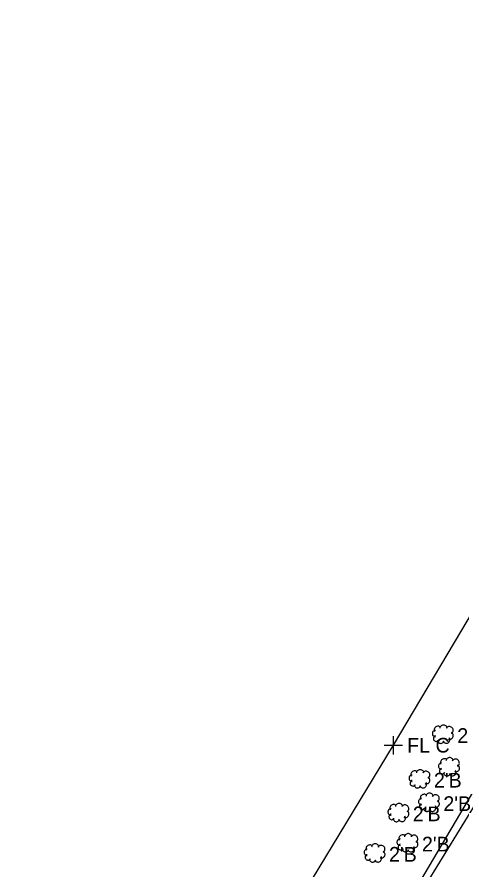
# Model space of a CAD drawing. Extents: x 1363693 to 1365209, y 422201 to 424153.
# Drawn here: x 1364040.6 to 1364089.1, y 422799.8 to 422892.8 of the extents above; entities that cross this region are included whole.
import ezdxf

# ---------------------------------------------------------------- set-up
doc = ezdxf.new("R2010")
doc.units = 0
for name, color, linetype in [('RD_X_Fence', 7, 'Continuous'), ('SV_X_Shot_Marker', 7, 'Continuous'), ('UT_X_FO', 7, 'Continuous'), ('VG_X_Cells', 7, 'Continuous'), ('VG_X_Flower_Bed', 7, 'Continuous'), ('VG_X_Text', 7, 'Continuous')]:
    doc.layers.add(name, color=color, linetype=linetype)

msp = doc.modelspace()

# ---------------------------------------------------------------- linework, layer by layer
at = {"layer": 'RD_X_Fence'}
for p, q in [((1364081.636, 422813.39), (1364094.282, 422834.733)), ((1364068.862, 422792.33), (1364081.636, 422813.39))]:
    msp.add_line(p, q, dxfattribs=at)
at = {"layer": 'SV_X_Shot_Marker'}
for p, q in [((1364081.636, 422812.39), (1364081.636, 422814.39)), ((1364080.636, 422813.39), (1364082.636, 422813.39))]:
    msp.add_line(p, q, dxfattribs=at)
at = {"layer": 'UT_X_FO'}
msp.add_lwpolyline([(1364198.41, 423083.145), (1364202.916, 423079.215), (1364206.614, 423072.625), (1364206.927, 423065.384), (1364205.607, 423052.889), (1364202.652, 423033.176), (1364193.585, 423006.537), (1364182.955, 422981.103), (1364130.325, 422876.058), (1364040.63, 422724.214)], dxfattribs=at)
at = {"layer": 'VG_X_Cells'}
for points in [[(1364087.504, 422815.242), (1364087.485, 422815.317), (1364087.453, 422815.388), (1364087.408, 422815.452), (1364087.351, 422815.506), (1364087.286, 422815.548), (1364087.213, 422815.577), (1364087.137, 422815.592), (1364087.058, 422815.592), (1364086.982, 422815.577), (1364086.909, 422815.548), (1364086.844, 422815.506), (1364086.787, 422815.452), (1364086.742, 422815.388), (1364086.709, 422815.317), (1364086.691, 422815.242)], [(1364086.227, 422815.009), (1364086.163, 422815.003), (1364086.101, 422814.986), (1364086.043, 422814.957), (1364085.992, 422814.918), (1364085.949, 422814.871), (1364085.915, 422814.816), (1364085.892, 422814.756), (1364085.88, 422814.693), (1364085.88, 422814.629), (1364085.892, 422814.566), (1364085.915, 422814.506), (1364085.949, 422814.451), (1364085.992, 422814.404), (1364086.043, 422814.365), (1364086.101, 422814.336), (1364086.163, 422814.319), (1364086.227, 422814.313)], [(1364086.807, 422815.358), (1364086.742, 422815.407), (1364086.669, 422815.442), (1364086.59, 422815.464), (1364086.508, 422815.47), (1364086.427, 422815.46), (1364086.349, 422815.436), (1364086.278, 422815.397), (1364086.214, 422815.346), (1364086.162, 422815.283), (1364086.122, 422815.212), (1364086.096, 422815.135), (1364086.086, 422815.054), (1364086.091, 422814.972), (1364086.111, 422814.893)], [(1364087.968, 422814.661), (1364088.029, 422814.71), (1364088.079, 422814.769), (1364088.118, 422814.837), (1364088.143, 422814.911), (1364088.154, 422814.987), (1364088.151, 422815.065), (1364088.133, 422815.141), (1364088.102, 422815.212), (1364088.058, 422815.277), (1364088.003, 422815.332), (1364087.939, 422815.375), (1364087.868, 422815.407), (1364087.792, 422815.424), (1364087.714, 422815.427), (1364087.637, 422815.416), (1364087.564, 422815.391), (1364087.496, 422815.352), (1364087.437, 422815.302), (1364087.388, 422815.242)], [(1364087.62, 422814.08), (1364087.69, 422814.057), (1364087.764, 422814.047), (1364087.838, 422814.052), (1364087.91, 422814.07), (1364087.977, 422814.102), (1364088.036, 422814.146), (1364088.087, 422814.2), (1364088.126, 422814.263), (1364088.153, 422814.332), (1364088.166, 422814.405), (1364088.165, 422814.479), (1364088.15, 422814.552), (1364088.122, 422814.62), (1364088.081, 422814.682), (1364088.029, 422814.735), (1364087.968, 422814.777)], [(1364086.227, 422814.429), (1364086.169, 422814.408), (1364086.116, 422814.376), (1364086.071, 422814.334), (1364086.035, 422814.284), (1364086.009, 422814.229), (1364085.994, 422814.169), (1364085.992, 422814.108), (1364086.001, 422814.047), (1364086.022, 422813.989), (1364086.054, 422813.937), (1364086.096, 422813.891), (1364086.145, 422813.855), (1364086.201, 422813.829), (1364086.261, 422813.814), (1364086.322, 422813.811), (1364086.383, 422813.821), (1364086.441, 422813.842), (1364086.493, 422813.873), (1364086.539, 422813.915), (1364086.575, 422813.964)], [(1364086.459, 422813.964), (1364086.463, 422813.896), (1364086.48, 422813.83), (1364086.509, 422813.768), (1364086.549, 422813.712), (1364086.6, 422813.666), (1364086.658, 422813.63), (1364086.722, 422813.606), (1364086.79, 422813.595), (1364086.859, 422813.597), (1364086.925, 422813.612), (1364086.988, 422813.639), (1364087.044, 422813.678), (1364087.092, 422813.727), (1364087.13, 422813.785), (1364087.156, 422813.848)], [(1364087.039, 422813.848), (1364087.074, 422813.781), (1364087.122, 422813.721), (1364087.179, 422813.672), (1364087.246, 422813.635), (1364087.318, 422813.612), (1364087.393, 422813.603), (1364087.469, 422813.608), (1364087.542, 422813.629), (1364087.61, 422813.662), (1364087.67, 422813.709), (1364087.72, 422813.766), (1364087.758, 422813.832), (1364087.783, 422813.904), (1364087.793, 422813.979), (1364087.788, 422814.055), (1364087.769, 422814.128), (1364087.736, 422814.197)], [(1364087.475, 422811.808), (1364087.41, 422811.857), (1364087.337, 422811.892), (1364087.258, 422811.914), (1364087.176, 422811.92), (1364087.095, 422811.91), (1364087.017, 422811.886), (1364086.946, 422811.847), (1364086.882, 422811.796), (1364086.83, 422811.733), (1364086.79, 422811.662), (1364086.764, 422811.585), (1364086.754, 422811.504), (1364086.759, 422811.422), (1364086.779, 422811.343)], [(1364088.172, 422811.692), (1364088.153, 422811.767), (1364088.121, 422811.838), (1364088.076, 422811.902), (1364088.019, 422811.956), (1364087.954, 422811.998), (1364087.881, 422812.027), (1364087.805, 422812.042), (1364087.726, 422812.042), (1364087.65, 422812.027), (1364087.577, 422811.998), (1364087.512, 422811.956), (1364087.455, 422811.902), (1364087.41, 422811.838), (1364087.377, 422811.767), (1364087.359, 422811.692)], [(1364088.636, 422811.111), (1364088.697, 422811.16), (1364088.747, 422811.219), (1364088.786, 422811.287), (1364088.811, 422811.361), (1364088.822, 422811.437), (1364088.819, 422811.515), (1364088.801, 422811.591), (1364088.77, 422811.662), (1364088.726, 422811.727), (1364088.671, 422811.782), (1364088.607, 422811.825), (1364088.536, 422811.857), (1364088.46, 422811.874), (1364088.382, 422811.877), (1364088.305, 422811.866), (1364088.232, 422811.841), (1364088.164, 422811.802), (1364088.105, 422811.752), (1364088.056, 422811.692)], [(1364086.895, 422811.459), (1364086.831, 422811.453), (1364086.769, 422811.436), (1364086.711, 422811.407), (1364086.66, 422811.368), (1364086.617, 422811.321), (1364086.583, 422811.266), (1364086.56, 422811.206), (1364086.548, 422811.143), (1364086.548, 422811.079), (1364086.56, 422811.016), (1364086.583, 422810.956), (1364086.617, 422810.901), (1364086.66, 422810.854), (1364086.711, 422810.815), (1364086.769, 422810.786), (1364086.831, 422810.769), (1364086.895, 422810.763)], [(1364088.288, 422810.53), (1364088.358, 422810.507), (1364088.432, 422810.497), (1364088.506, 422810.502), (1364088.578, 422810.52), (1364088.645, 422810.552), (1364088.704, 422810.596), (1364088.755, 422810.65), (1364088.794, 422810.713), (1364088.821, 422810.782), (1364088.834, 422810.855), (1364088.833, 422810.929), (1364088.818, 422811.002), (1364088.79, 422811.07), (1364088.749, 422811.132), (1364088.697, 422811.185), (1364088.636, 422811.227)], [(1364083.684, 422810.14), (1364083.62, 422810.134), (1364083.558, 422810.117), (1364083.5, 422810.088), (1364083.449, 422810.049), (1364083.406, 422810.002), (1364083.372, 422809.947), (1364083.349, 422809.887), (1364083.337, 422809.824), (1364083.337, 422809.76), (1364083.349, 422809.697), (1364083.372, 422809.637), (1364083.406, 422809.582), (1364083.449, 422809.535), (1364083.5, 422809.496), (1364083.558, 422809.467), (1364083.62, 422809.45), (1364083.684, 422809.444)], [(1364084.264, 422810.489), (1364084.199, 422810.538), (1364084.126, 422810.573), (1364084.047, 422810.595), (1364083.965, 422810.601), (1364083.884, 422810.591), (1364083.806, 422810.567), (1364083.735, 422810.528), (1364083.671, 422810.477), (1364083.619, 422810.414), (1364083.579, 422810.343), (1364083.553, 422810.266), (1364083.543, 422810.185), (1364083.548, 422810.103), (1364083.568, 422810.024)], [(1364084.961, 422810.373), (1364084.942, 422810.448), (1364084.91, 422810.519), (1364084.865, 422810.583), (1364084.808, 422810.637), (1364084.743, 422810.679), (1364084.67, 422810.708), (1364084.594, 422810.723), (1364084.515, 422810.723), (1364084.439, 422810.708), (1364084.366, 422810.679), (1364084.301, 422810.637), (1364084.244, 422810.583), (1364084.199, 422810.519), (1364084.166, 422810.448), (1364084.148, 422810.373)], [(1364085.425, 422809.792), (1364085.486, 422809.841), (1364085.536, 422809.9), (1364085.575, 422809.968), (1364085.6, 422810.042), (1364085.611, 422810.118), (1364085.608, 422810.196), (1364085.59, 422810.272), (1364085.559, 422810.343), (1364085.515, 422810.408), (1364085.46, 422810.463), (1364085.396, 422810.506), (1364085.325, 422810.538), (1364085.249, 422810.555), (1364085.171, 422810.558), (1364085.094, 422810.547), (1364085.021, 422810.522), (1364084.953, 422810.483), (1364084.894, 422810.433), (1364084.845, 422810.373)], [(1364086.895, 422810.879), (1364086.837, 422810.858), (1364086.784, 422810.826), (1364086.739, 422810.784), (1364086.703, 422810.734), (1364086.677, 422810.679), (1364086.662, 422810.619), (1364086.66, 422810.558), (1364086.669, 422810.497), (1364086.69, 422810.439), (1364086.722, 422810.387), (1364086.764, 422810.341), (1364086.813, 422810.305), (1364086.869, 422810.279), (1364086.929, 422810.264), (1364086.99, 422810.261), (1364087.051, 422810.271), (1364087.109, 422810.292), (1364087.161, 422810.323), (1364087.207, 422810.365), (1364087.243, 422810.414)], [(1364087.127, 422810.414), (1364087.131, 422810.346), (1364087.148, 422810.28), (1364087.177, 422810.218), (1364087.217, 422810.162), (1364087.268, 422810.116), (1364087.326, 422810.08), (1364087.39, 422810.056), (1364087.458, 422810.045), (1364087.527, 422810.047), (1364087.593, 422810.062), (1364087.656, 422810.089), (1364087.712, 422810.128), (1364087.76, 422810.177), (1364087.798, 422810.235), (1364087.824, 422810.298)], [(1364087.707, 422810.298), (1364087.742, 422810.231), (1364087.79, 422810.171), (1364087.847, 422810.122), (1364087.914, 422810.085), (1364087.986, 422810.062), (1364088.061, 422810.053), (1364088.137, 422810.058), (1364088.21, 422810.079), (1364088.278, 422810.112), (1364088.338, 422810.159), (1364088.388, 422810.216), (1364088.426, 422810.282), (1364088.451, 422810.354), (1364088.461, 422810.429), (1364088.456, 422810.505), (1364088.437, 422810.578), (1364088.404, 422810.647)], [(1364083.684, 422809.56), (1364083.626, 422809.539), (1364083.573, 422809.507), (1364083.528, 422809.465), (1364083.492, 422809.415), (1364083.466, 422809.36), (1364083.451, 422809.3), (1364083.449, 422809.239), (1364083.458, 422809.178), (1364083.479, 422809.12), (1364083.511, 422809.068), (1364083.553, 422809.022), (1364083.602, 422808.986), (1364083.658, 422808.96), (1364083.718, 422808.945), (1364083.779, 422808.942), (1364083.84, 422808.952), (1364083.898, 422808.973), (1364083.95, 422809.004), (1364083.996, 422809.046), (1364084.032, 422809.095)], [(1364083.916, 422809.095), (1364083.92, 422809.027), (1364083.937, 422808.961), (1364083.966, 422808.899), (1364084.006, 422808.843), (1364084.057, 422808.797), (1364084.115, 422808.761), (1364084.179, 422808.737), (1364084.247, 422808.726), (1364084.316, 422808.728), (1364084.382, 422808.743), (1364084.445, 422808.77), (1364084.501, 422808.809), (1364084.549, 422808.858), (1364084.587, 422808.916), (1364084.613, 422808.979)], [(1364084.496, 422808.979), (1364084.531, 422808.912), (1364084.579, 422808.852), (1364084.636, 422808.803), (1364084.703, 422808.766), (1364084.775, 422808.743), (1364084.85, 422808.734), (1364084.926, 422808.739), (1364084.999, 422808.76), (1364085.067, 422808.793), (1364085.127, 422808.84), (1364085.177, 422808.897), (1364085.215, 422808.963), (1364085.24, 422809.035), (1364085.25, 422809.11), (1364085.245, 422809.186), (1364085.226, 422809.259), (1364085.193, 422809.328)], [(1364085.077, 422809.211), (1364085.147, 422809.188), (1364085.221, 422809.178), (1364085.295, 422809.183), (1364085.367, 422809.201), (1364085.434, 422809.233), (1364085.493, 422809.277), (1364085.544, 422809.331), (1364085.583, 422809.394), (1364085.61, 422809.463), (1364085.623, 422809.536), (1364085.622, 422809.61), (1364085.607, 422809.683), (1364085.579, 422809.751), (1364085.538, 422809.813), (1364085.486, 422809.866), (1364085.425, 422809.908)], [(1364085.985, 422807.814), (1364085.966, 422807.889), (1364085.934, 422807.96), (1364085.889, 422808.024), (1364085.832, 422808.078), (1364085.767, 422808.12), (1364085.694, 422808.149), (1364085.618, 422808.164), (1364085.539, 422808.164), (1364085.463, 422808.149), (1364085.39, 422808.12), (1364085.325, 422808.078), (1364085.268, 422808.024), (1364085.223, 422807.96), (1364085.19, 422807.889), (1364085.172, 422807.814)], [(1364084.708, 422807.581), (1364084.644, 422807.575), (1364084.582, 422807.558), (1364084.524, 422807.529), (1364084.473, 422807.49), (1364084.43, 422807.443), (1364084.396, 422807.388), (1364084.373, 422807.328), (1364084.361, 422807.265), (1364084.361, 422807.201), (1364084.373, 422807.138), (1364084.396, 422807.078), (1364084.43, 422807.023), (1364084.473, 422806.976), (1364084.524, 422806.937), (1364084.582, 422806.908), (1364084.644, 422806.891), (1364084.708, 422806.885)], [(1364085.288, 422807.93), (1364085.223, 422807.979), (1364085.15, 422808.014), (1364085.071, 422808.036), (1364084.989, 422808.042), (1364084.908, 422808.032), (1364084.83, 422808.008), (1364084.759, 422807.969), (1364084.695, 422807.918), (1364084.643, 422807.855), (1364084.603, 422807.784), (1364084.577, 422807.707), (1364084.567, 422807.626), (1364084.572, 422807.544), (1364084.592, 422807.465)], [(1364086.449, 422807.233), (1364086.51, 422807.282), (1364086.56, 422807.341), (1364086.599, 422807.409), (1364086.624, 422807.483), (1364086.635, 422807.559), (1364086.632, 422807.637), (1364086.614, 422807.713), (1364086.583, 422807.784), (1364086.539, 422807.849), (1364086.484, 422807.904), (1364086.42, 422807.947), (1364086.349, 422807.979), (1364086.273, 422807.996), (1364086.195, 422807.999), (1364086.118, 422807.988), (1364086.045, 422807.963), (1364085.977, 422807.924), (1364085.918, 422807.874), (1364085.869, 422807.814)], [(1364086.101, 422806.652), (1364086.171, 422806.629), (1364086.245, 422806.619), (1364086.319, 422806.624), (1364086.391, 422806.642), (1364086.458, 422806.674), (1364086.517, 422806.718), (1364086.568, 422806.772), (1364086.607, 422806.835), (1364086.634, 422806.904), (1364086.647, 422806.977), (1364086.646, 422807.051), (1364086.631, 422807.124), (1364086.603, 422807.192), (1364086.562, 422807.254), (1364086.51, 422807.307), (1364086.449, 422807.349)], [(1364081.385, 422806.466), (1364081.321, 422806.46), (1364081.259, 422806.443), (1364081.201, 422806.414), (1364081.15, 422806.375), (1364081.107, 422806.328), (1364081.073, 422806.273), (1364081.05, 422806.213), (1364081.038, 422806.15), (1364081.038, 422806.086), (1364081.05, 422806.023), (1364081.073, 422805.963), (1364081.107, 422805.908), (1364081.15, 422805.861), (1364081.201, 422805.822), (1364081.259, 422805.793), (1364081.321, 422805.776), (1364081.385, 422805.77)], [(1364081.965, 422806.815), (1364081.9, 422806.864), (1364081.827, 422806.899), (1364081.748, 422806.921), (1364081.666, 422806.927), (1364081.585, 422806.917), (1364081.507, 422806.893), (1364081.436, 422806.854), (1364081.372, 422806.803), (1364081.32, 422806.74), (1364081.28, 422806.669), (1364081.254, 422806.592), (1364081.244, 422806.511), (1364081.249, 422806.429), (1364081.269, 422806.35)], [(1364082.662, 422806.699), (1364082.643, 422806.774), (1364082.611, 422806.845), (1364082.566, 422806.909), (1364082.509, 422806.963), (1364082.444, 422807.005), (1364082.371, 422807.034), (1364082.295, 422807.049), (1364082.216, 422807.049), (1364082.14, 422807.034), (1364082.067, 422807.005), (1364082.002, 422806.963), (1364081.945, 422806.909), (1364081.9, 422806.845), (1364081.867, 422806.774), (1364081.849, 422806.699)], [(1364083.126, 422806.118), (1364083.187, 422806.167), (1364083.237, 422806.226), (1364083.276, 422806.294), (1364083.301, 422806.368), (1364083.312, 422806.444), (1364083.309, 422806.522), (1364083.291, 422806.598), (1364083.26, 422806.669), (1364083.216, 422806.734), (1364083.161, 422806.789), (1364083.097, 422806.832), (1364083.026, 422806.864), (1364082.95, 422806.881), (1364082.872, 422806.884), (1364082.795, 422806.873), (1364082.722, 422806.848), (1364082.654, 422806.809), (1364082.595, 422806.759), (1364082.546, 422806.699)], [(1364084.708, 422807.001), (1364084.65, 422806.98), (1364084.597, 422806.948), (1364084.552, 422806.906), (1364084.516, 422806.856), (1364084.49, 422806.801), (1364084.475, 422806.741), (1364084.473, 422806.68), (1364084.482, 422806.619), (1364084.503, 422806.561), (1364084.535, 422806.509), (1364084.577, 422806.463), (1364084.626, 422806.427), (1364084.682, 422806.401), (1364084.742, 422806.386), (1364084.803, 422806.383), (1364084.864, 422806.393), (1364084.922, 422806.414), (1364084.974, 422806.445), (1364085.02, 422806.487), (1364085.056, 422806.536)], [(1364084.94, 422806.536), (1364084.944, 422806.468), (1364084.961, 422806.402), (1364084.99, 422806.34), (1364085.03, 422806.284), (1364085.081, 422806.238), (1364085.139, 422806.202), (1364085.203, 422806.178), (1364085.271, 422806.167), (1364085.34, 422806.169), (1364085.406, 422806.184), (1364085.469, 422806.211), (1364085.525, 422806.25), (1364085.573, 422806.299), (1364085.611, 422806.357), (1364085.637, 422806.42)], [(1364085.52, 422806.42), (1364085.555, 422806.353), (1364085.603, 422806.293), (1364085.66, 422806.244), (1364085.727, 422806.207), (1364085.799, 422806.184), (1364085.874, 422806.175), (1364085.95, 422806.18), (1364086.023, 422806.201), (1364086.091, 422806.234), (1364086.151, 422806.281), (1364086.201, 422806.338), (1364086.239, 422806.404), (1364086.264, 422806.476), (1364086.274, 422806.551), (1364086.269, 422806.627), (1364086.25, 422806.7), (1364086.217, 422806.769)], [(1364081.385, 422805.886), (1364081.327, 422805.865), (1364081.274, 422805.833), (1364081.229, 422805.791), (1364081.193, 422805.741), (1364081.167, 422805.686), (1364081.152, 422805.626), (1364081.15, 422805.565), (1364081.159, 422805.504), (1364081.18, 422805.446), (1364081.212, 422805.394), (1364081.254, 422805.348), (1364081.303, 422805.312), (1364081.359, 422805.286), (1364081.419, 422805.271), (1364081.48, 422805.268), (1364081.541, 422805.278), (1364081.599, 422805.299), (1364081.651, 422805.33), (1364081.697, 422805.372), (1364081.733, 422805.421)], [(1364081.617, 422805.421), (1364081.621, 422805.353), (1364081.638, 422805.287), (1364081.667, 422805.225), (1364081.707, 422805.169), (1364081.758, 422805.123), (1364081.816, 422805.087), (1364081.88, 422805.063), (1364081.948, 422805.052), (1364082.017, 422805.054), (1364082.083, 422805.069), (1364082.146, 422805.096), (1364082.202, 422805.135), (1364082.25, 422805.184), (1364082.288, 422805.242), (1364082.314, 422805.305)], [(1364082.197, 422805.305), (1364082.232, 422805.238), (1364082.28, 422805.178), (1364082.337, 422805.129), (1364082.404, 422805.092), (1364082.476, 422805.069), (1364082.551, 422805.06), (1364082.627, 422805.065), (1364082.7, 422805.086), (1364082.768, 422805.119), (1364082.828, 422805.166), (1364082.878, 422805.223), (1364082.916, 422805.289), (1364082.941, 422805.361), (1364082.951, 422805.436), (1364082.946, 422805.512), (1364082.927, 422805.585), (1364082.894, 422805.654)], [(1364082.778, 422805.537), (1364082.848, 422805.514), (1364082.922, 422805.504), (1364082.996, 422805.509), (1364083.068, 422805.527), (1364083.135, 422805.559), (1364083.194, 422805.603), (1364083.245, 422805.657), (1364083.284, 422805.72), (1364083.311, 422805.789), (1364083.324, 422805.862), (1364083.323, 422805.936), (1364083.308, 422806.009), (1364083.28, 422806.077), (1364083.239, 422806.139), (1364083.187, 422806.192), (1364083.126, 422806.234)], [(1364082.954, 422803.516), (1364082.889, 422803.565), (1364082.816, 422803.6), (1364082.737, 422803.622), (1364082.655, 422803.628), (1364082.574, 422803.618), (1364082.496, 422803.594), (1364082.425, 422803.555), (1364082.361, 422803.504), (1364082.309, 422803.441), (1364082.269, 422803.37), (1364082.243, 422803.293), (1364082.233, 422803.212), (1364082.238, 422803.13), (1364082.258, 422803.051)], [(1364083.651, 422803.4), (1364083.632, 422803.475), (1364083.6, 422803.546), (1364083.555, 422803.61), (1364083.498, 422803.664), (1364083.433, 422803.706), (1364083.36, 422803.735), (1364083.284, 422803.75), (1364083.205, 422803.75), (1364083.129, 422803.735), (1364083.056, 422803.706), (1364082.991, 422803.664), (1364082.934, 422803.61), (1364082.889, 422803.546), (1364082.856, 422803.475), (1364082.838, 422803.4)], [(1364084.115, 422802.819), (1364084.176, 422802.868), (1364084.226, 422802.927), (1364084.265, 422802.995), (1364084.29, 422803.069), (1364084.301, 422803.145), (1364084.298, 422803.223), (1364084.28, 422803.299), (1364084.249, 422803.37), (1364084.205, 422803.435), (1364084.15, 422803.49), (1364084.086, 422803.533), (1364084.015, 422803.565), (1364083.939, 422803.582), (1364083.861, 422803.585), (1364083.784, 422803.574), (1364083.711, 422803.549), (1364083.643, 422803.51), (1364083.584, 422803.46), (1364083.535, 422803.4)], [(1364080.065, 422802.289), (1364080.046, 422802.364), (1364080.014, 422802.435), (1364079.969, 422802.499), (1364079.912, 422802.553), (1364079.847, 422802.595), (1364079.774, 422802.624), (1364079.698, 422802.639), (1364079.619, 422802.639), (1364079.543, 422802.624), (1364079.47, 422802.595), (1364079.405, 422802.553), (1364079.348, 422802.499), (1364079.303, 422802.435), (1364079.27, 422802.364), (1364079.252, 422802.289)], [(1364082.374, 422803.167), (1364082.31, 422803.161), (1364082.248, 422803.144), (1364082.19, 422803.115), (1364082.139, 422803.076), (1364082.096, 422803.029), (1364082.062, 422802.974), (1364082.039, 422802.914), (1364082.027, 422802.851), (1364082.027, 422802.787), (1364082.039, 422802.724), (1364082.062, 422802.664), (1364082.096, 422802.609), (1364082.139, 422802.562), (1364082.19, 422802.523), (1364082.248, 422802.494), (1364082.31, 422802.477), (1364082.374, 422802.471)], [(1364082.374, 422802.587), (1364082.316, 422802.566), (1364082.263, 422802.534), (1364082.218, 422802.492), (1364082.182, 422802.442), (1364082.156, 422802.387), (1364082.141, 422802.327), (1364082.139, 422802.266), (1364082.148, 422802.205), (1364082.169, 422802.147), (1364082.201, 422802.095), (1364082.243, 422802.049), (1364082.292, 422802.013), (1364082.348, 422801.987), (1364082.408, 422801.972), (1364082.469, 422801.969), (1364082.53, 422801.979), (1364082.588, 422802), (1364082.64, 422802.031), (1364082.686, 422802.073), (1364082.722, 422802.122)], [(1364083.767, 422802.238), (1364083.837, 422802.215), (1364083.911, 422802.205), (1364083.985, 422802.21), (1364084.057, 422802.228), (1364084.124, 422802.26), (1364084.183, 422802.304), (1364084.234, 422802.358), (1364084.273, 422802.421), (1364084.3, 422802.49), (1364084.313, 422802.563), (1364084.312, 422802.637), (1364084.297, 422802.71), (1364084.269, 422802.778), (1364084.228, 422802.84), (1364084.176, 422802.893), (1364084.115, 422802.935)], [(1364078.788, 422802.056), (1364078.724, 422802.05), (1364078.662, 422802.033), (1364078.604, 422802.004), (1364078.553, 422801.965), (1364078.51, 422801.918), (1364078.476, 422801.863), (1364078.453, 422801.803), (1364078.441, 422801.74), (1364078.441, 422801.676), (1364078.453, 422801.613), (1364078.476, 422801.553), (1364078.51, 422801.498), (1364078.553, 422801.451), (1364078.604, 422801.412), (1364078.662, 422801.383), (1364078.724, 422801.366), (1364078.788, 422801.36)], [(1364079.368, 422802.405), (1364079.303, 422802.454), (1364079.23, 422802.489), (1364079.151, 422802.511), (1364079.069, 422802.517), (1364078.988, 422802.507), (1364078.91, 422802.483), (1364078.839, 422802.444), (1364078.775, 422802.393), (1364078.723, 422802.33), (1364078.683, 422802.259), (1364078.657, 422802.182), (1364078.647, 422802.101), (1364078.652, 422802.019), (1364078.672, 422801.94)], [(1364080.529, 422801.708), (1364080.59, 422801.757), (1364080.64, 422801.816), (1364080.679, 422801.884), (1364080.704, 422801.958), (1364080.715, 422802.034), (1364080.712, 422802.112), (1364080.694, 422802.188), (1364080.663, 422802.259), (1364080.619, 422802.324), (1364080.564, 422802.379), (1364080.5, 422802.422), (1364080.429, 422802.454), (1364080.353, 422802.471), (1364080.275, 422802.474), (1364080.198, 422802.463), (1364080.125, 422802.438), (1364080.057, 422802.399), (1364079.998, 422802.349), (1364079.949, 422802.289)], [(1364080.181, 422801.127), (1364080.251, 422801.104), (1364080.325, 422801.094), (1364080.399, 422801.099), (1364080.471, 422801.117), (1364080.538, 422801.149), (1364080.597, 422801.193), (1364080.648, 422801.247), (1364080.687, 422801.31), (1364080.714, 422801.379), (1364080.727, 422801.452), (1364080.726, 422801.526), (1364080.711, 422801.599), (1364080.683, 422801.667), (1364080.642, 422801.729), (1364080.59, 422801.782), (1364080.529, 422801.824)], [(1364082.606, 422802.122), (1364082.61, 422802.054), (1364082.627, 422801.988), (1364082.656, 422801.926), (1364082.696, 422801.87), (1364082.747, 422801.824), (1364082.805, 422801.788), (1364082.869, 422801.764), (1364082.937, 422801.753), (1364083.006, 422801.755), (1364083.072, 422801.77), (1364083.135, 422801.797), (1364083.191, 422801.836), (1364083.239, 422801.885), (1364083.277, 422801.943), (1364083.303, 422802.006)], [(1364083.186, 422802.006), (1364083.221, 422801.939), (1364083.269, 422801.879), (1364083.326, 422801.83), (1364083.393, 422801.793), (1364083.465, 422801.77), (1364083.54, 422801.761), (1364083.616, 422801.766), (1364083.689, 422801.787), (1364083.757, 422801.82), (1364083.817, 422801.867), (1364083.867, 422801.924), (1364083.905, 422801.99), (1364083.93, 422802.062), (1364083.94, 422802.137), (1364083.935, 422802.213), (1364083.916, 422802.286), (1364083.883, 422802.355)], [(1364078.788, 422801.476), (1364078.73, 422801.455), (1364078.677, 422801.423), (1364078.632, 422801.381), (1364078.596, 422801.331), (1364078.57, 422801.276), (1364078.555, 422801.216), (1364078.553, 422801.155), (1364078.562, 422801.094), (1364078.583, 422801.036), (1364078.615, 422800.984), (1364078.657, 422800.938), (1364078.706, 422800.902), (1364078.762, 422800.876), (1364078.822, 422800.861), (1364078.883, 422800.858), (1364078.944, 422800.868), (1364079.002, 422800.889), (1364079.054, 422800.92), (1364079.1, 422800.962), (1364079.136, 422801.011)], [(1364079.02, 422801.011), (1364079.024, 422800.943), (1364079.041, 422800.877), (1364079.07, 422800.815), (1364079.11, 422800.759), (1364079.161, 422800.713), (1364079.219, 422800.677), (1364079.283, 422800.653), (1364079.351, 422800.642), (1364079.42, 422800.644), (1364079.486, 422800.659), (1364079.549, 422800.686), (1364079.605, 422800.725), (1364079.653, 422800.774), (1364079.691, 422800.832), (1364079.717, 422800.895)], [(1364079.6, 422800.895), (1364079.635, 422800.828), (1364079.683, 422800.768), (1364079.74, 422800.719), (1364079.807, 422800.682), (1364079.879, 422800.659), (1364079.954, 422800.65), (1364080.03, 422800.655), (1364080.103, 422800.676), (1364080.171, 422800.709), (1364080.231, 422800.756), (1364080.281, 422800.813), (1364080.319, 422800.879), (1364080.344, 422800.951), (1364080.354, 422801.026), (1364080.349, 422801.102), (1364080.33, 422801.175), (1364080.297, 422801.244)]]:
    msp.add_lwpolyline(points, dxfattribs=at)
at = {"layer": 'VG_X_Flower_Bed'}
msp.add_line((1364078.24, 422786.815), (1364091.259, 422808.103), dxfattribs=at)

# ---------------------------------------------------------------- texts
at = {"layer": 'SV_X_Shot_Marker'}
msp.add_text('FL C', height=1.6, dxfattribs=at).set_placement((1364083.136, 422812.59))
at = {"layer": 'VG_X_Text'}
for p in [(1364088.597, 422813.648), (1364086.054, 422808.779), (1364087.078, 422806.22), (1364083.755, 422805.105), (1364084.744, 422801.806), (1364081.158, 422800.695)]:
    msp.add_text("2'B", height=1.6, dxfattribs=at).set_placement(p)

doc.saveas('drawing.dxf')
